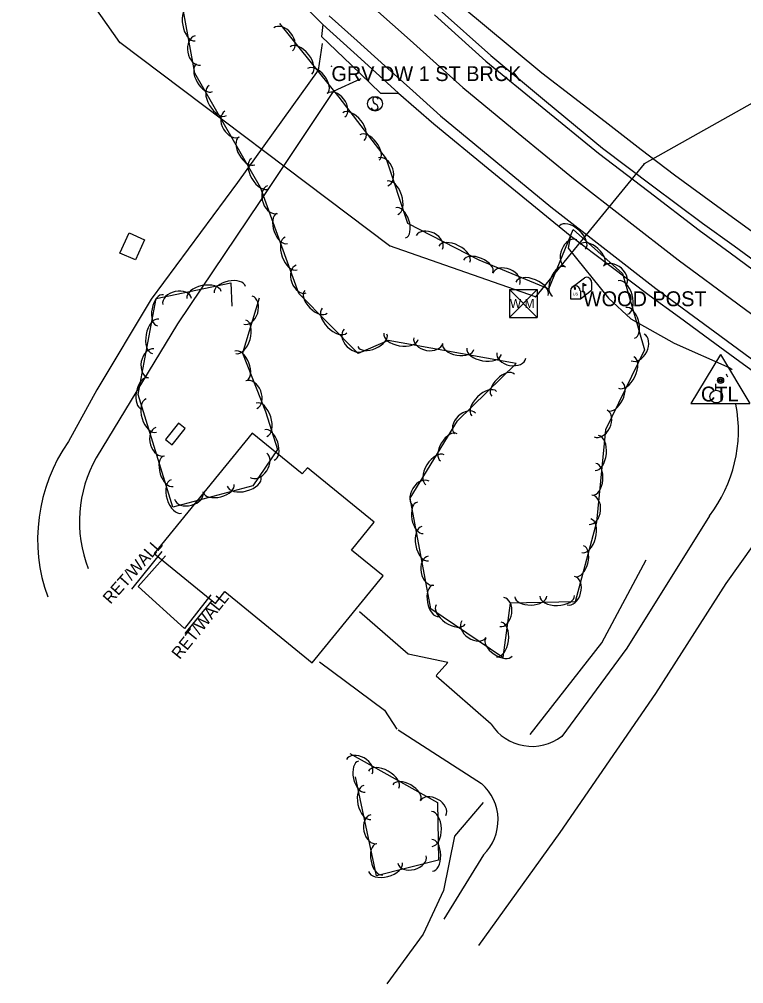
# Model space of a CAD drawing. Extents: x 954793 to 988390, y 1867850 to 1924428.
# Drawn here: x 961211.5 to 961455.1, y 1901884.2 to 1902208.4 of the extents above; entities that cross this region are included whole.
import ezdxf

# ---------------------------------------------------------------- set-up
doc = ezdxf.new("R2010")
doc.units = 0
for name, color, linetype in [('S_BUILDING', 7, 'Continuous'), ('S_DITCHLINE', 7, 'Continuous'), ('S_EDGE_BITUMINOUS', 7, 'Continuous'), ('S_EDGE_PAVEMENT', 7, 'Continuous'), ('S_IRON_PIN_ANNOT', 7, 'Continuous'), ('S_LANDSCAPING', 7, 'Continuous'), ('S_MAILBOX', 7, 'Continuous'), ('S_MAILBOX_ANNOT', 7, 'Continuous'), ('S_MSC_PT_SYM', 7, 'Continuous'), ('S_PARKING', 7, 'Continuous'), ('S_PAVEMENT_CROWN', 7, 'Continuous'), ('S_PRIMARY_CTL', 7, 'Continuous'), ('S_SHOULDER', 7, 'Continuous'), ('S_SIDEWALK', 7, 'Continuous'), ('S_SIGN', 7, 'Continuous'), ('S_STREAM', 7, 'Continuous'), ('S_SURVEY_TEXT_ANNOT', 7, 'Continuous'), ('S_TANK', 7, 'Continuous'), ('S_TREE', 7, 'Continuous'), ('S_UTILITY_POLE', 7, 'Continuous'), ('S_UTL_PT_SYM', 7, 'Continuous'), ('S_WATER_UTILITIES', 7, 'Continuous')]:
    doc.layers.add(name, color=color, linetype=linetype)

msp = doc.modelspace()

# ---------------------------------------------------------------- linework, layer by layer
at = {"layer": 'S_BUILDING'}
for points in [[(961245.38, 1902129.84), (961248.43, 1902136.64), (961253.63, 1902134.29), (961250.58, 1902127.5)], [(961289.83, 1902069.33), (961256.83, 1902028.87), (961277.44, 1902012.06), (961280.67, 1902016.02), (961310, 1901992.09), (961333.86, 1902021.34), (961323.25, 1902029.99), (961330.88, 1902039.33), (961308.39, 1902057.67), (961306.68, 1902055.58)]]:
    msp.add_lwpolyline(points, close=True, dxfattribs=at)
at = {"layer": 'S_DITCHLINE'}
msp.add_lwpolyline([(961348.77, 1902222.46), (961367.96, 1902206.45), (961387.16, 1902190.44), (961398.31, 1902181.85), (961409.46, 1902173.27), (961420.61, 1902164.69), (961431.77, 1902156.11), (961447.64, 1902144.59), (961463.52, 1902133.08), (961478.92, 1902124.42), (961494.32, 1902115.77)], dxfattribs=at)
at = {"layer": 'S_EDGE_BITUMINOUS'}
for points in [[(961313.62, 1902206.64), (961313.15, 1902202.62), (961323.08, 1902193.08), (961333.01, 1902183.54), (961339.08, 1902183.53)], [(961396.81, 1902135.69), (961396.05, 1902131.46), (961409.64, 1902114.67), (961417.17, 1902107.72), (961431.71, 1902099.53), (961450.44, 1902091.19), (961451.15, 1902090.64)]]:
    msp.add_lwpolyline(points, dxfattribs=at)
at = {"layer": 'S_EDGE_PAVEMENT'}
for points in [[(961315.73, 1902209.55), (961325.1, 1902201.15), (961334.46, 1902192.75), (961343.83, 1902184.35), (961353.19, 1902175.95), (961371.7, 1902160.66), (961390.2, 1902145.38), (961407.84, 1902131.67), (961425.49, 1902117.96), (961445.39, 1902103.3), (961465.3, 1902088.63)], [(961351.07, 1902209.95), (961368.39, 1902194.38), (961387.31, 1902178.9), (961406.23, 1902163.42), (961423.18, 1902150.47), (961440.12, 1902137.53), (961450.48, 1902129.91), (961460.85, 1902122.3)]]:
    msp.add_lwpolyline(points, dxfattribs=at)
at = {"layer": 'S_IRON_PIN_ANNOT'}
for points in [[(961249.31, 1902016.88), (961259.54, 1902029.47)], [(961276.38, 1902013.09), (961267.16, 1902001.92)]]:
    msp.add_lwpolyline(points, dxfattribs=at)
at = {"layer": 'S_MAILBOX'}
for p, q in [((961397.39, 1902118.39), (961401.52, 1902121.5)), ((961401, 1902119.68), (961401, 1902116.96)), ((961403.95, 1902120.02), (961403.95, 1902117.31)), ((961396.83, 1902117.11), (961396.83, 1902114.4)), ((961396.83, 1902114.4), (961400.16, 1902114.4)), ((961400.16, 1902114.4), (961403.95, 1902117.31)), ((961400.16, 1902117.11), (961400.16, 1902114.4))]:
    msp.add_line(p, q, dxfattribs=at)
for points in [[(961398.02, 1902118.23), (961398.24, 1902118.09), (961398.24, 1902117.7), (961398.54, 1902117.7), (961398.54, 1902118.06), (961398.35, 1902118.31), (961398.02, 1902118.26)], [(961401, 1902119.68), (961402.11, 1902119.01), (961401, 1902118.67)]]:
    msp.add_lwpolyline(points, dxfattribs=at)
for centre, end in [((961402.29, 1902120.02), 117.5718), ((961398.49, 1902117.11), 180)]:
    msp.add_arc(centre, 1.66, 0, end, dxfattribs=at)
msp.add_ellipse((961401, 1902116.96), major_axis=(0.145, 0.132), ratio=0.564646, dxfattribs=at)
at = {"layer": 'S_MSC_PT_SYM'}
msp.add_lwpolyline([(961316.47, 1902192.65), (961316.47, 1902192.7), (961316.47, 1902192.65), (961316.42, 1902192.65), (961316.47, 1902192.65), (961316.47, 1902192.6), (961316.47, 1902192.65), (961316.52, 1902192.65)], dxfattribs=at)
at = {"layer": 'S_PARKING'}
for points in [[(961313.37, 1902200.3), (961311.99, 1902191.36), (961284.94, 1902153.51), (961255.86, 1902114.36), (961237.64, 1902083.79), (961228.02, 1902066.48)], [(961326.32, 1902188.38), (961317.04, 1902184.17), (961292.39, 1902147.14), (961264.74, 1902106), (961237.41, 1902061.02)], [(961366.06, 1901897.08), (961393.39, 1901935.03), (961425.55, 1901981.75), (961449.18, 1902018.76), (961467.41, 1902044.35)], [(961443.58, 1902041.44), (961415.84, 1901996.94), (961393.9, 1901967.35)], [(961351.68, 1901987.82), (961355.58, 1901992.12), (961342.27, 1901994.99), (961325.93, 1902009.17)], [(961312.51, 1901992.44), (961334.26, 1901976.14), (961338.47, 1901969.79)], [(961370.17, 1901971.44), (961351.7, 1901987.54)], [(961338.87, 1901969.51), (961366.98, 1901951.45)], [(961367.62, 1901927.47), (961354.3, 1901905.87)]]:
    msp.add_lwpolyline(points, dxfattribs=at)
for centre, major_axis, ratio, start_param, end_param in [((961406.53, 1902069.78), (28.13, 37.64), 0.992812, 5.751081, 5.774733), ((961406.53, 1902069.78), (28.13, 37.64), 0.992812, 4.701177, 5.548666), ((961270.48, 1902035.79), (-22.45, -50.64), 0.943548, 4.515282, 5.512376), ((961275.01, 1902039.31), (-25.91, 34.89), 0.993586, 0.410706, 1.302365), ((961383.96, 1901980.05), (16.17, 1.97), 0.98639, 3.58403, 5.249714), ((961356.08, 1901939.2), (-12.43, 10.77), 0.996836, 3.061853, 4.700042)]:
    msp.add_ellipse(centre, major_axis=major_axis, ratio=ratio, start_param=start_param, end_param=end_param, dxfattribs=at)
at = {"layer": 'S_PAVEMENT_CROWN'}
msp.add_lwpolyline([(961325.17, 1902217.29), (961342.91, 1902201.37), (961360.65, 1902185.44), (961379.27, 1902170.15), (961397.9, 1902154.86), (961415.46, 1902141.2), (961433.02, 1902127.55), (961453.1, 1902112.75), (961473.18, 1902097.95)], dxfattribs=at)
msp.add_lwpolyline([(961325.17, 1902217.29), (961342.91, 1902201.37), (961360.65, 1902185.44), (961379.27, 1902170.15), (961397.9, 1902154.86), (961415.46, 1902141.2), (961433.02, 1902127.55), (961453.1, 1902112.75), (961473.18, 1902097.95)], dxfattribs=at)
at = {"layer": 'S_PRIMARY_CTL'}
for p, q in [((961447.29, 1902095.71), (961437.26, 1902079.2)), ((961447.29, 1902095.71), (961457.12, 1902079.2)), ((961437.26, 1902079.2), (961457.12, 1902079.2))]:
    msp.add_line(p, q, dxfattribs=at)
for radius in [1.04, 0.609, 0.344]:
    msp.add_circle((961447.29, 1902087.01), radius, dxfattribs=at)
at = {"layer": 'S_SHOULDER'}
for points in [[(961210.71, 1902391.76), (961221.11, 1902373.81), (961231.51, 1902355.87), (961245.39, 1902335.63), (961259.28, 1902315.39), (961269.29, 1902301.99), (961279.31, 1902288.59), (961293.6, 1902271.93), (961307.9, 1902255.27), (961321.63, 1902241.25), (961335.35, 1902227.22), (961352.69, 1902211.73), (961370.03, 1902196.23), (961388.8, 1902180.68), (961407.58, 1902165.13), (961424.43, 1902152.48), (961441.27, 1902139.84), (961451.86, 1902132.2), (961462.45, 1902124.56), (961471.13, 1902118.3)], [(961299.98, 1902220.47), (961313.61, 1902206.66), (961326.34, 1902195.1), (961339.07, 1902183.54), (961350.9, 1902173.32), (961369.21, 1902158.26), (961387.51, 1902143.21), (961396.79, 1902135.74), (961410.07, 1902125.69), (961423.35, 1902115.64), (961433.51, 1902108.23), (961443.66, 1902100.82), (961453.82, 1902093.41), (961463.97, 1902086)]]:
    msp.add_lwpolyline(points, dxfattribs=at)
at = {"layer": 'S_SIDEWALK'}
msp.add_lwpolyline([(961275.92, 1902014.97), (961267.02, 1902003.58), (961251.54, 1902017.73), (961260.74, 1902027.99)], dxfattribs=at)
at = {"layer": 'S_SIGN'}
msp.add_circle((961331.14, 1902180.02), 2.49, dxfattribs=at)
for centre, radius, start, end in [((961331.83, 1902181.34), 1.5, 167.1196, 241.9813), ((961331.22, 1902181.28), 0.95, 16.5258, 156.8957), ((961330.73, 1902178.67), 1.4, 358.6529, 73.7063), ((961330.99, 1902179.19), 1.28, 204.641, 335.359)]:
    msp.add_arc(centre, radius, start, end, dxfattribs=at)
at = {"layer": 'S_STREAM'}
for points in [[(961383.29, 1901967.95), (961407.34, 1901998.78), (961422.34, 1902026.7)], [(961367.51, 1901945.1), (961357.87, 1901933.82), (961354.1, 1901915.52), (961347.27, 1901900.87), (961335.1, 1901884.19)]]:
    msp.add_lwpolyline(points, dxfattribs=at)
at = {"layer": 'S_TANK'}
msp.add_lwpolyline([(961260.65, 1902067.11), (961262.91, 1902065.33), (961267.28, 1902070.88), (961265.02, 1902072.66)], close=True, dxfattribs=at)
at = {"layer": 'S_TREE'}
for points in [[(961298.97, 1902206.98), (961318.94, 1902182.19), (961334.92, 1902161.48), (961342.01, 1902139.92), (961366.01, 1902127.58), (961389.53, 1902117.76), (961397.76, 1902137.72), (961414.38, 1902122.96), (961421.71, 1902097.33), (961408.59, 1902070.38), (961405.57, 1902039.4), (961398.45, 1902012.61), (961376.54, 1902012.07), (961374.11, 1901993.89), (961349.94, 1902010.24), (961342.98, 1902047.37), (961358.9, 1902073.4), (961378.57, 1902092.69), (961335.54, 1902100.45), (961325.43, 1902096.11), (961305.54, 1902116.21), (961292.68, 1902151.91), (961270.5, 1902190.29), (961263.38, 1902229.67)], [(961292.13, 1902114.68), (961286.59, 1902096.21), (961294.35, 1902076.56), (961298.38, 1902063.76), (961290.04, 1902051.54), (961263.16, 1902044.44), (961251.5, 1902082.27), (961257.58, 1902114.52), (961282.64, 1902119.76), (961282.98, 1902111.99)], [(961322.66, 1901961.63), (961352.17, 1901945.06), (961352.49, 1901925.72), (961331.63, 1901920.44), (961324.55, 1901953.75)]]:
    msp.add_lwpolyline(points, dxfattribs=at)
for centre, major_axis, ratio in [((961269.63, 1902206.99), (1.04, -5.77), 0.55008), ((961300.22, 1902201.63), (-3.11, 3.86), 0.685311), ((961271.54, 1902197.92), (0.88, -4.88), 0.685311), ((961306.23, 1902194.58), (-3.68, 4.57), 0.55008), ((961273.82, 1902188.77), (2.68, -4.63), 0.540699), ((961311.8, 1902187.68), (-3.35, 4.16), 0.540699), ((961278.26, 1902181.1), (2.94, -5.08), 0.55008), ((961318, 1902179.51), (-3.03, 3.92), 0.685311), ((961283.12, 1902173.21), (2.48, -4.29), 0.685311), ((961323.86, 1902172.34), (-3.58, 4.65), 0.55008), ((961329.28, 1902165.32), (-3.27, 4.23), 0.540699), ((961288.05, 1902164.16), (2.68, -4.63), 0.540699), ((961292.49, 1902156.48), (2.94, -5.08), 0.55008), ((961333.85, 1902157.11), (-1.55, 4.71), 0.685311), ((961336.99, 1902148.4), (-1.83, 5.57), 0.55008), ((961296.68, 1902147.82), (1.68, -4.66), 0.685311), ((961339.76, 1902139.97), (-1.67, 5.08), 0.540699), ((961299.93, 1902138.04), (1.81, -5.03), 0.540699), ((961397.54, 1902135.08), (-4.39, 3.9), 0.55008), ((961349.42, 1902133.44), (-4.41, 2.27), 0.685311), ((961302.93, 1902129.7), (1.99, -5.52), 0.55008), ((961397.04, 1902129.73), (-1.89, -4.58), 0.685311), ((961404.17, 1902129.19), (-4, 3.55), 0.540699), ((961357.77, 1902129.43), (-5.22, 2.68), 0.55008), ((961365.83, 1902125.36), (-4.93, 2.06), 0.540699), ((961306.32, 1902121.08), (1.68, -4.66), 0.685311), ((961375.24, 1902121.15), (-4.57, 1.91), 0.685311), ((961392.88, 1902120.3), (-2.04, -4.94), 0.540699), ((961411.7, 1902122.15), (-3.71, 3.29), 0.685311), ((961282.31, 1902117.52), (-5.23, -1.09), 0.540699), ((961383.88, 1902117.82), (-5.42, 2.26), 0.55008), ((961414.48, 1902114.88), (-1.61, 5.64), 0.55008), ((961273.63, 1902115.71), (-5.74, -1.2), 0.55008), ((961259, 1902110.58), (-0.99, -5.25), 0.540699), ((961264.62, 1902113.56), (-4.85, -1.01), 0.685311), ((961288.42, 1902110.62), (1.42, 4.75), 0.685311), ((961311.26, 1902113.45), (3.76, -3.8), 0.540699), ((961317.49, 1902107.14), (4.13, -4.17), 0.55008), ((961416.92, 1902106.36), (-1.47, 5.14), 0.540699), ((961257.35, 1902101.87), (-1.09, -5.77), 0.55008), ((961286.01, 1902101.67), (1.68, 5.62), 0.55008), ((961324.19, 1902100.74), (3.49, -3.52), 0.685311), ((961330.23, 1902100.48), (4.91, 2.11), 0.540699), ((961339.85, 1902101.83), (5.78, -1.04), 0.55008), ((961419.43, 1902098.1), (2.17, 4.46), 0.685311), ((961349.01, 1902100.45), (4.88, -0.88), 0.685311), ((961359.1, 1902098.36), (5.26, -0.95), 0.540699), ((961255.89, 1902092.72), (-0.92, -4.87), 0.685311), ((961286.01, 1902091.9), (-1.96, 4.97), 0.540699), ((961367.82, 1902096.78), (5.78, -1.04), 0.55008), ((961376.98, 1902095.4), (4.88, -0.88), 0.685311), ((961415.61, 1902089.66), (2.57, 5.28), 0.55008), ((961374.17, 1902085.4), (-3.82, -3.74), 0.540699), ((961253.73, 1902082.65), (-0.99, -5.25), 0.540699), ((961289.55, 1902082.22), (-1.82, 4.61), 0.685311), ((961411.74, 1902081.68), (2.34, 4.81), 0.540699), ((961367.83, 1902079.19), (-4.19, -4.11), 0.55008), ((961255.9, 1902075.17), (1.73, -5.61), 0.55008), ((961292.99, 1902073.79), (-1.77, 5.6), 0.55008), ((961361.41, 1902072.52), (-3.54, -3.47), 0.685311), ((961406.99, 1902072.53), (2.17, 4.46), 0.685311), ((961258.88, 1902066.4), (1.46, -4.74), 0.685311), ((961295.66, 1902065.33), (-1.61, 5.1), 0.540699), ((961355.95, 1902064.5), (-2.79, -4.56), 0.540699), ((961405.7, 1902062.6), (0.57, 5.84), 0.55008), ((961291.91, 1902058.51), (2.79, 4.09), 0.685311), ((961351.32, 1902056.94), (-3.06, -5.01), 0.55008), ((961261.67, 1902056.48), (1.58, -5.11), 0.540699), ((961404.84, 1902053.78), (0.52, 5.32), 0.540699), ((961264.29, 1902048.01), (1.73, -5.61), 0.55008), ((961287.14, 1902052.96), (5.67, 1.5), 0.55008), ((961346.71, 1902048.91), (-2.59, -4.23), 0.685311), ((961268.54, 1902048.32), (4.79, 1.26), 0.685311), ((961278.56, 1902050.7), (5.17, 1.36), 0.540699), ((961403.58, 1902043.55), (0.48, 4.93), 0.685311), ((961346.36, 1902040.84), (0.99, -5.25), 0.540699), ((961402.15, 1902034.8), (1.51, 5.67), 0.55008), ((961348, 1902032.12), (1.08, -5.77), 0.55008), ((961399.87, 1902026.23), (1.37, 5.17), 0.540699), ((961349.96, 1902023.07), (0.91, -4.87), 0.685311), ((961396.98, 1902016.34), (1.27, 4.79), 0.685311), ((961351.6, 1902012.9), (0.99, -5.25), 0.540699), ((961373.74, 1902009.14), (0.66, 4.91), 0.685311), ((961383.51, 1902014.37), (5.34, 0.13), 0.540699), ((961392.37, 1902014.58), (5.87, 0.14), 0.55008), ((961356.56, 1902008.32), (4.86, -3.29), 0.55008), ((961364.38, 1902003.35), (4.1, -2.78), 0.685311), ((961372.78, 1901999.92), (0.78, 5.82), 0.55008), ((961372.77, 1901997.36), (4.43, -3), 0.540699), ((961325.81, 1901957.12), (-4.32, 2.43), 0.685311), ((961326.71, 1901953.81), (1.11, -5.23), 0.540699), ((961334.01, 1901952.82), (-5.12, 2.87), 0.55008), ((961341.75, 1901948.48), (-4.66, 2.62), 0.540699), ((961328.55, 1901945.13), (1.22, -5.74), 0.55008), ((961350.6, 1901943.21), (-4.32, 2.43), 0.685311), ((961330.73, 1901936.13), (1.03, -4.85), 0.685311), ((961350.2, 1901936.23), (-0.1, 5.87), 0.55008), ((961332.62, 1901926), (1.11, -5.23), 0.540699), ((961350.34, 1901927.36), (-0.09, 5.35), 0.540699), ((961343.55, 1901925.92), (4.8, 1.22), 0.685311), ((961334.64, 1901923.39), (5.69, 1.44), 0.55008)]:
    msp.add_ellipse(centre, major_axis=major_axis, ratio=ratio, start_param=3.141593, end_param=6.283185, dxfattribs=at)
at = {"layer": 'S_UTILITY_POLE'}
msp.add_line((961445.75, 1902083.73), (961445.75, 1902085.83), dxfattribs=at)
msp.add_circle((961445.87, 1902081.58), 2.13, dxfattribs=at)
at = {"layer": 'S_UTL_PT_SYM'}
for points in [[(961245.29, 1902200.66), (961245.29, 1902200.71), (961245.29, 1902200.66), (961245.24, 1902200.66), (961245.29, 1902200.66), (961245.29, 1902200.61), (961245.29, 1902200.66), (961245.34, 1902200.66)], [(961421.61, 1902159.85), (961421.61, 1902159.9), (961421.61, 1902159.85), (961421.56, 1902159.85), (961421.61, 1902159.85), (961421.61, 1902159.8), (961421.61, 1902159.85), (961421.66, 1902159.85)], [(961336.05, 1902132.3), (961336.05, 1902132.35), (961336.05, 1902132.3), (961336, 1902132.3), (961336.05, 1902132.3), (961336.05, 1902132.25), (961336.05, 1902132.3), (961336.1, 1902132.3)], [(961385.06, 1902115.06), (961385.06, 1902115.11), (961385.06, 1902115.06), (961385.01, 1902115.06), (961385.06, 1902115.06), (961385.06, 1902115.01), (961385.06, 1902115.06), (961385.11, 1902115.06)]]:
    msp.add_lwpolyline(points, dxfattribs=at)
at = {"layer": 'S_WATER_UTILITIES'}
for p, q in [((961245.29, 1902200.66), (961231.24, 1902220.72)), ((961499.43, 1902203.63), (961421.61, 1902159.85)), ((961336.05, 1902132.3), (961245.29, 1902200.66)), ((961421.61, 1902159.85), (961385.06, 1902115.06)), ((961385.06, 1902115.06), (961336.05, 1902132.3)), ((961376.29, 1902117.61), (961385.63, 1902117.61)), ((961376.29, 1902117.61), (961376.29, 1902108.11)), ((961376.29, 1902117.61), (961385.63, 1902108.11)), ((961385.63, 1902117.61), (961376.29, 1902108.11)), ((961385.63, 1902117.61), (961385.63, 1902108.11)), ((961376.29, 1902108.11), (961385.63, 1902108.11))]:
    msp.add_line(p, q, dxfattribs=at)

# ---------------------------------------------------------------- texts
at = {"layer": 'S_LANDSCAPING'}
for rotation, p in [(48.3573, (961242.2, 1902011.55)), (51.2354, (961265.47, 1901992.98))]:
    msp.add_text('RET/WALL', height=4, rotation=rotation, dxfattribs=at).set_placement(p)
at = {"layer": 'S_MAILBOX'}
msp.add_text('US', height=0.96, rotation=360, dxfattribs=at).set_placement((961397.6, 1902115.59))
at = {"layer": 'S_MAILBOX_ANNOT'}
msp.add_text('WOOD POST', height=5, dxfattribs=at).set_placement((961401, 1902111.96))
at = {"layer": 'S_PRIMARY_CTL'}
msp.add_text('CTL', height=5, rotation=360, dxfattribs=at).set_placement((961440.71, 1902079.93))
at = {"layer": 'S_SURVEY_TEXT_ANNOT'}
msp.add_text('GRV DW 1 ST BRCK', height=5, dxfattribs=at).set_placement((961316.47, 1902187.65))
at = {"layer": 'S_WATER_UTILITIES'}
msp.add_text('W M', height=3, rotation=360, dxfattribs=at).set_placement((961376.5, 1902111.37))

doc.saveas('drawing.dxf')
